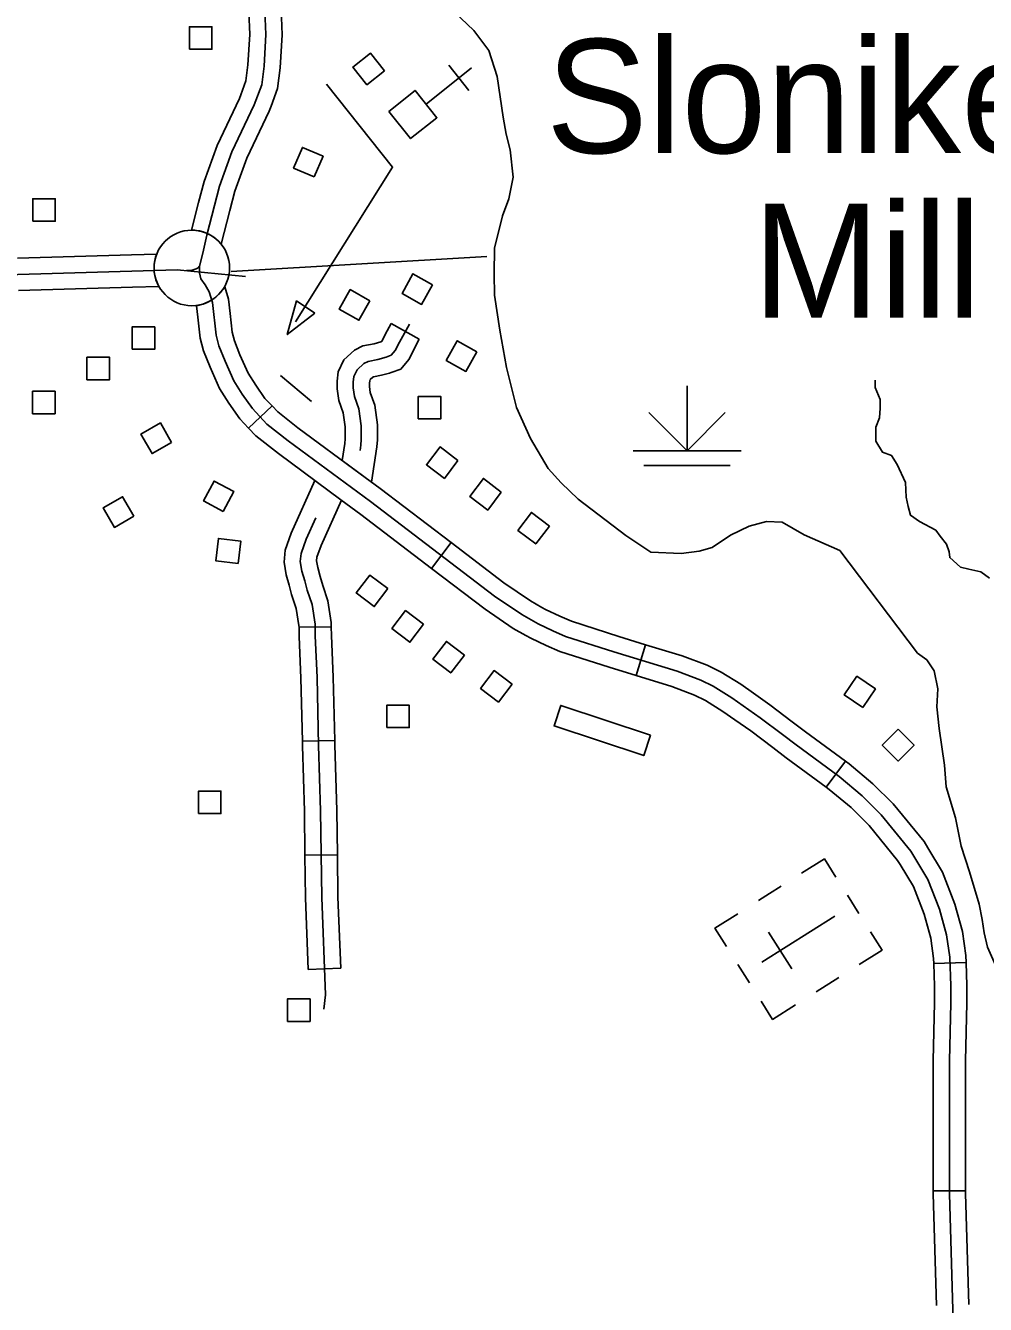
# Model space of a CAD drawing. Extents: x 1084508 to 1142749, y 1057638 to 1093403.
# Drawn here: x 1127533 to 1128930, y 1087915 to 1089775 of the extents above; entities that cross this region are included whole.
import ezdxf

# ---------------------------------------------------------------- set-up
doc = ezdxf.new("R2010")
doc.units = 0
for name, color, linetype in [('Level 24', 7, 'Continuous'), ('Level 31', 7, 'Continuous'), ('Level 32', 7, 'Continuous'), ('Level 35', 7, 'Continuous'), ('Level 44', 7, 'Continuous'), ('Level 47', 7, 'Continuous'), ('Level 5', 7, 'Continuous'), ('Level 56', 7, 'Continuous'), ('Level 57', 7, 'Continuous')]:
    doc.layers.add(name, color=color, linetype=linetype)

msp = doc.modelspace()

# ---------------------------------------------------------------- linework, layer by layer
at = {"layer": 'Level 24'}
msp.add_circle((1127775.3, 1089422.3), 54.9, dxfattribs=at)
at = {"layer": 'Level 31'}
for p, q in [((1127857.8, 1089189.4), (1127892.1, 1089221.6)), ((1128152.3, 1089023), (1128123.8, 1088985.5)), ((1128421.5, 1088829.5), (1128435.4, 1088874.5)), ((1128421.5, 1088829.5), (1128421.5, 1088829.5)), ((1128725.9, 1088705.3), (1128698, 1088667.4)), ((1128725.9, 1088705.3), (1128725.9, 1088705.3)), ((1128854.5, 1088410.9), (1128901.6, 1088412.5)), ((1128900.6, 1088080.3), (1128853.6, 1088080.3))]:
    msp.add_line(p, q, dxfattribs=at)
for points in [[(1127899.3, 1089833.9), (1127901.5, 1089823.3), (1127905.2, 1089799), (1127906.6, 1089761.4), (1127903.8, 1089713.5), (1127900, 1089683), (1127890.5, 1089657.5)], [(1127846.4, 1089673.9), (1127853.9, 1089694.3), (1127856.9, 1089717.8), (1127859.5, 1089761.9), (1127858.2, 1089794.6), (1127855.1, 1089814.9), (1127853.2, 1089824.3)], [(1127881.7, 1089796.8), (1127883, 1089761.6), (1127880.3, 1089715.7), (1127877, 1089688.6), (1127866.2, 1089659.6), (1127833.7, 1089591.1), (1127815.5, 1089541.1), (1127797.2, 1089470.1), (1127791.1, 1089443.8), (1127786.5, 1089424.9), (1127786.4, 1089415.4), (1127788.4, 1089406.6), (1127794.5, 1089397.8), (1127800.6, 1089387.6), (1127805.3, 1089372.1), (1127810.7, 1089324.8), (1127814.8, 1089309.2), (1127823.6, 1089286.9), (1127836.4, 1089258.3), (1127848.6, 1089238.7), (1127863.4, 1089217.8), (1127884.4, 1089195.4), (1127915.5, 1089171.1), (1128035.1, 1089082.5), (1128215.5, 1088945.3), (1128255.4, 1088918.3), (1128279, 1088904.7), (1128300.6, 1088894.6), (1128318.9, 1088886.5), (1128389.2, 1088864.2), (1128481.1, 1088835.8), (1128515.5, 1088822.9), (1128533.8, 1088814.1), (1128560.8, 1088797.2), (1128602, 1088768.2), (1128634.5, 1088743.8), (1128654.1, 1088729), (1128717, 1088682.7), (1128750.1, 1088655), (1128777.8, 1088627.3), (1128821, 1088574.5), (1128846, 1088533.3), (1128862.9, 1088490), (1128873.1, 1088452.9), (1128877.8, 1088420.4), (1128879.1, 1088378.5), (1128879.1, 1088353.5), (1128877.1, 1088269.6), (1128877.1, 1088076.2), (1128888.5, 1087687.9)], [(1127785.1, 1089517.7), (1127793, 1089548.1), (1127812, 1089600.2), (1127844.4, 1089668.7), (1127846.4, 1089673.9)], [(1127890.5, 1089657.5), (1127887.9, 1089650.4), (1127855.5, 1089582), (1127838, 1089534.1), (1127830.7, 1089506)], [(1127774.7, 1089477.2), (1127785.1, 1089517.7)], [(1127830.7, 1089506), (1127818.1, 1089456.7)], [(1127818.1, 1089456.7), (1127813.9, 1089461.3), (1127809.5, 1089465.2), (1127804.7, 1089468.6), (1127799.9, 1089471.3), (1127795, 1089473.5), (1127790.6, 1089475), (1127784.6, 1089476.4), (1127779.5, 1089477), (1127774.7, 1089477.2)], [(1127687.6, 1089441.4), (1127521.9, 1089436.5)], [(1127724.2, 1089442.5), (1127687.6, 1089441.4)], [(1127727.3, 1089395.5), (1127724.8, 1089400.5), (1127723.1, 1089404.9), (1127721.9, 1089409.3), (1127720.7, 1089416), (1127720.4, 1089420.4), (1127720.6, 1089427.4), (1127721.3, 1089432.5), (1127722.6, 1089437.8), (1127724.2, 1089442.5)], [(1127853.5, 1089410), (1127753.9, 1089419.8), (1127472.5, 1089411.5), (1126927.6, 1089393.9), (1126210, 1089378.6), (1125917.2, 1089373), (1125630.5, 1089367.4), (1125419.9, 1089361.3), (1125414.8, 1089361), (1125411.2, 1089358.7), (1125409.2, 1089355.3), (1125408.2, 1089349.8), (1125423.2, 1089017), (1125426.3, 1088893.3), (1125431.3, 1088451), (1125456, 1088047.6), (1125474.1, 1087744.7)], [(1127767.5, 1089418.5), (1127776, 1089419), (1127781.4, 1089420.9), (1127784.4, 1089422.7), (1127786.5, 1089424.9)], [(1127523.3, 1089389.4), (1127689, 1089394.4)], [(1127689, 1089394.4), (1127727.3, 1089395.5)], [(1127823.1, 1089394.6), (1127816.7, 1089386.2), (1127807.6, 1089377.9), (1127800.2, 1089373.3), (1127791.1, 1089369.7), (1127782.2, 1089367.3)], [(1127830.9, 1089356), (1127828.5, 1089376.9), (1127823.1, 1089394.6)], [(1127782.2, 1089367.3), (1127784.1, 1089350.7)], [(1127784.1, 1089350.7), (1127787.5, 1089320.4), (1127792.4, 1089301.9), (1127801.9, 1089277.8), (1127815.6, 1089247.2), (1127829, 1089225.7), (1127845.2, 1089202.8), (1127857.8, 1089189.4)], [(1127892.1, 1089221.6), (1127881.7, 1089232.7), (1127868.2, 1089251.7), (1127857.2, 1089269.4), (1127845.3, 1089296.1), (1127837.2, 1089316.5), (1127833.9, 1089329.1), (1127830.9, 1089356)], [(1128020, 1089157), (1128021.2, 1089164.6), (1128021.7, 1089172.9), (1128021.7, 1089192.8), (1128018.4, 1089217.4), (1128011.9, 1089235.5), (1128010.1, 1089248), (1128010.1, 1089256.3), (1128011, 1089264.7), (1128015.6, 1089274.4), (1128025.4, 1089283.2), (1128031.9, 1089286.5), (1128045.8, 1089289.3), (1128057.8, 1089292.5), (1128065.2, 1089295.3), (1128071.2, 1089302.2), (1128077.3, 1089314.3), (1128092.1, 1089340.7)], [(1128065.4, 1089341.3), (1128056.5, 1089325.3), (1128051.5, 1089315.4), (1128051.3, 1089315.2), (1128050.6, 1089314.9), (1128050.3, 1089314.9)], [(1128105.8, 1089318.7), (1128065.4, 1089341.3)], [(1128050.3, 1089314.9), (1128040.4, 1089312.2), (1128024.1, 1089308.9), (1128012, 1089302.8), (1127996.4, 1089288.7), (1127988, 1089271.2), (1127986.5, 1089257.6), (1127986.5, 1089246.3), (1127989, 1089229.7), (1127995.4, 1089211.8), (1127998.1, 1089191.3), (1127998.1, 1089173.6), (1127997.8, 1089167), (1127993.9, 1089142.3)], [(1128062.6, 1089269.4), (1128065, 1089270.1), (1128079.1, 1089275.3), (1128091, 1089289.1), (1128105.8, 1089318.7)], [(1127993.9, 1089142.3), (1128036.7, 1089110.6), (1128044.6, 1089162.1), (1128045.2, 1089172.2), (1128045.2, 1089194.4), (1128041.4, 1089223), (1128034.9, 1089241.2), (1128033.6, 1089249.7), (1128033.6, 1089255), (1128034, 1089258.1), (1128034.9, 1089260.1), (1128038.8, 1089263.6), (1128039.6, 1089264), (1128051.1, 1089266.3), (1128062.6, 1089269.4)], [(1127892.1, 1089221.6), (1127900.3, 1089212.9), (1127929.7, 1089189.8), (1128019.9, 1089123.1)], [(1127857.8, 1089189.4), (1127868.5, 1089178), (1127901.2, 1089152.4), (1127991.8, 1089085.3)], [(1128019.9, 1089123.1), (1128049.2, 1089101.4), (1128152.3, 1089023)], [(1127991.8, 1089085.3), (1128020.9, 1089063.7), (1128123.8, 1088985.5)], [(1128284.6, 1088928.7), (1128267.8, 1088938.2), (1128229.2, 1088964.4), (1128152.3, 1089023)], [(1128123.8, 1088985.5), (1128201.8, 1088926.2), (1128242.9, 1088898.3), (1128261.2, 1088887.8)], [(1128435.4, 1088874.5), (1128396.2, 1088886.6), (1128327.3, 1088908.5), (1128310.4, 1088916), (1128289.9, 1088925.6), (1128284.6, 1088928.7)], [(1128261.2, 1088887.8), (1128268.2, 1088883.8), (1128290.9, 1088873.2), (1128310.5, 1088864.4), (1128382.1, 1088841.7), (1128421.5, 1088829.5)], [(1128435.4, 1088874.5), (1128488.7, 1088858.1), (1128524.8, 1088844.6), (1128545.2, 1088834.8), (1128573.8, 1088816.9), (1128592.2, 1088803.9)], [(1128421.5, 1088829.5), (1128473.5, 1088813.5), (1128506.3, 1088801.2), (1128522.4, 1088793.5), (1128547.8, 1088777.6), (1128565, 1088765.5)], [(1128592.2, 1088803.9), (1128615.9, 1088787.2), (1128648.6, 1088762.6), (1128668.1, 1088747.8), (1128725.9, 1088705.3)], [(1128565, 1088765.5), (1128588.2, 1088749.1), (1128620.3, 1088725), (1128640, 1088710.1), (1128698, 1088667.4)], [(1128845.8, 1088579.1), (1128840.3, 1088588.2), (1128795.2, 1088643.1), (1128766, 1088672.4), (1128731.5, 1088701.2), (1128725.9, 1088705.3)], [(1128698, 1088667.4), (1128702.4, 1088664.2), (1128734.2, 1088637.6), (1128760.3, 1088611.5), (1128801.8, 1088560.9), (1128805.6, 1088554.7)], [(1128901.6, 1088412.5), (1128901.3, 1088422.5), (1128896.1, 1088457.7), (1128885.3, 1088497.4), (1128867.2, 1088543.8), (1128845.8, 1088579.1)], [(1128805.6, 1088554.7), (1128824.8, 1088522.8), (1128840.5, 1088482.6), (1128850, 1088448), (1128854.3, 1088418.3), (1128854.5, 1088410.9)], [(1128854.5, 1088410.9), (1128855.6, 1088378.1), (1128855.6, 1088353.8), (1128853.6, 1088269.9), (1128853.6, 1088246)], [(1128901.6, 1088412.5), (1128902.7, 1088378.9), (1128902.7, 1088353.2), (1128900.6, 1088269.3), (1128900.6, 1088246)], [(1128853.6, 1088246), (1128853.6, 1088080.3)], [(1128900.6, 1088246), (1128900.6, 1088080.3)], [(1128853.6, 1088080.3), (1128853.6, 1088075.9), (1128858.3, 1087913.9)], [(1128905.4, 1087915.3), (1128900.6, 1088076.6), (1128900.6, 1088080.3)]]:
    msp.add_lwpolyline(points, dxfattribs=at)
at = {"layer": 'Level 32'}
for p, q in [((1127931.2, 1088899.8), (1127978.2, 1088900.7)), ((1127936.1, 1088734.1), (1127983.1, 1088735.1)), ((1127939.9, 1088568.6), (1127987, 1088569.2)), ((1127944.7, 1088402.4), (1127991.8, 1088404.2))]:
    msp.add_line(p, q, dxfattribs=at)
for points in [[(1127954, 1089113.3), (1127920, 1089036.7), (1127910.9, 1089012.1), (1127909.4, 1088994.4), (1127912.4, 1088976.3), (1127916.9, 1088961.1), (1127920.5, 1088947.3), (1127927.2, 1088927.2), (1127931.1, 1088902.4), (1127931.2, 1088899.8)], [(1127992.8, 1089084.6), (1127963.6, 1089018.9), (1127957.3, 1089001.8), (1127956.8, 1088996.3), (1127958.4, 1088986.8), (1127962.2, 1088973.8), (1127965.6, 1088960.7), (1127973.1, 1088938.4), (1127978.1, 1088906.6), (1127978.2, 1088900.7)], [(1127955.6, 1089058.9), (1127941.8, 1089027.8), (1127934.1, 1089006.9), (1127933.1, 1088995.4), (1127935.4, 1088981.6), (1127939.5, 1088967.4), (1127943.1, 1088954), (1127950.1, 1088932.8), (1127954.6, 1088904.5), (1127954.9, 1088887.2), (1127957.5, 1088826.7), (1127959.7, 1088728.1), (1127962.6, 1088632.8), (1127964.2, 1088506.9), (1127969.7, 1088365.4), (1127967.4, 1088344.8)], [(1127931.2, 1088899.8), (1127931.4, 1088886.5), (1127934, 1088825.9), (1127936.1, 1088734.1)], [(1127978.2, 1088900.7), (1127978.5, 1088887.9), (1127981, 1088827.5), (1127983.1, 1088735.1)], [(1127936.1, 1088734.1), (1127936.2, 1088727.5), (1127939.1, 1088632.3), (1127939.9, 1088568.6)], [(1127983.1, 1088735.1), (1127983.3, 1088728.8), (1127986.2, 1088633.3), (1127987, 1088569.2)], [(1127939.9, 1088568.6), (1127940.7, 1088506.3), (1127944.7, 1088402.4)], [(1127987, 1088569.2), (1127987.8, 1088507.6), (1127991.8, 1088404.2)]]:
    msp.add_lwpolyline(points, dxfattribs=at)
at = {"layer": 'Level 35'}
msp.add_lwpolyline([(1128769.1, 1089259.2), (1128769.1, 1089248.4), (1128776.7, 1089231.1), (1128776.7, 1089218.4), (1128775.7, 1089204.2), (1128770.1, 1089190.9), (1128770.1, 1089170.6), (1128779.8, 1089154.6), (1128793, 1089149.5), (1128801.1, 1089136.3), (1128813.3, 1089110.4), (1128814.2, 1089089.2), (1128817.3, 1089075.5), (1128820.8, 1089062.7), (1128833.6, 1089053.6), (1128857.5, 1089040.9), (1128863.6, 1089032.2), (1128873.2, 1089020.5), (1128876.8, 1089009.3), (1128877.8, 1089001.2), (1128893.1, 1088987.4), (1128905.3, 1088984.4), (1128923.1, 1088980.3), (1128935.3, 1088971.2)], dxfattribs=at)
at = {"layer": 'Level 44'}
for p, q in [((1128495.6, 1089250.7), (1128495.6, 1089156.5)), ((1128495.6, 1089156.5), (1128440.1, 1089212)), ((1128495.6, 1089156.5), (1128551.1, 1089212)), ((1128417.1, 1089156.5), (1128574.1, 1089156.5)), ((1128432.8, 1089135.1), (1128558.4, 1089135.1))]:
    msp.add_line(p, q, dxfattribs=at)
at = {"layer": 'Level 47'}
for points in [[(1128157.5, 1089794.2), (1128185.4, 1089767.5), (1128207.2, 1089738.4), (1128219.5, 1089700.5), (1128228.1, 1089641.3), (1128232.4, 1089616.9), (1128238.5, 1089593.8), (1128242.6, 1089554.4), (1128236.5, 1089522.9), (1128227.2, 1089498), (1128215.5, 1089451.2), (1128214.9, 1089413.6), (1128215.5, 1089382.8), (1128223.2, 1089331.7), (1128232.8, 1089277.6), (1128247.3, 1089219.6), (1128268, 1089174.1), (1128293.8, 1089130.6), (1128312.4, 1089109.9), (1128337.3, 1089086.1), (1128406.6, 1089033.3), (1128442.8, 1089009.2), (1128487.1, 1089007.3), (1128513.1, 1089010.4), (1128532.2, 1089016), (1128558.7, 1089033.8), (1128585.8, 1089046.8), (1128611.1, 1089053.6), (1128633.8, 1089052.8), (1128665.9, 1089034.4), (1128717.8, 1089011.6)], [(1128717.8, 1089011.6), (1128831, 1088862.3), (1128844.6, 1088852.3), (1128855.1, 1088836.3), (1128860.3, 1088810.2), (1128859.1, 1088784.3), (1128862.3, 1088752.9), (1128870.3, 1088699.3), (1128872.7, 1088668.1), (1128886.3, 1088622.6), (1128894.3, 1088581.8), (1128906.3, 1088544.2), (1128920.6, 1088497.1), (1128925, 1088474.8), (1128927.9, 1088455.5), (1128932.6, 1088434.8), (1128946.2, 1088404.4), (1128964.6, 1088378), (1128991.5, 1088343.5), (1129034.6, 1088311.5), (1129090, 1088286.8), (1129161.5, 1088275.7), (1129172.1, 1088275.1)]]:
    msp.add_lwpolyline(points, dxfattribs=at)
at = {"layer": 'Level 5'}
msp.add_lwpolyline([(1127832.6, 1089416.9), (1128204.4, 1089438.8)], dxfattribs=at)
at = {"layer": 'Level 56'}
for points in [[(1127771.7, 1089740.3), (1127771.7, 1089773), (1127804.5, 1089773), (1127804.5, 1089740.3)], [(1128055.5, 1089709.1), (1128030, 1089688.7), (1128009.6, 1089714.3), (1128035.1, 1089734.7)], [(1127953.2, 1089554.6), (1127923.2, 1089567.5), (1127936.2, 1089597.6), (1127966.2, 1089584.6)], [(1127543.9, 1089490.2), (1127543.9, 1089522.8), (1127576.7, 1089522.8), (1127576.7, 1089490.2)], [(1128125.5, 1089397.8), (1128109.5, 1089369.3), (1128081, 1089385.3), (1128096.9, 1089413.8)], [(1128034.4, 1089374.7), (1128018.4, 1089346.2), (1127989.8, 1089362.3), (1128005.8, 1089390.8)], [(1127688.5, 1089304), (1127688.5, 1089336.6), (1127721.3, 1089336.6), (1127721.3, 1089304)], [(1128190, 1089300.4), (1128174, 1089271.9), (1128145.4, 1089287.9), (1128161.4, 1089316.4)], [(1127622.8, 1089259.8), (1127622.8, 1089292.5), (1127655.6, 1089292.5), (1127655.6, 1089259.8)], [(1127543.6, 1089210.4), (1127543.6, 1089243.1), (1127576.3, 1089243.1), (1127576.3, 1089210.4)], [(1128104.6, 1089202.8), (1128104.6, 1089235.4), (1128137.3, 1089235.4), (1128137.3, 1089202.8)], [(1127745.9, 1089168.6), (1127717.6, 1089152.3), (1127701.2, 1089180.7), (1127729.5, 1089197)], [(1128162.4, 1089142.3), (1128142.6, 1089116.3), (1128116.5, 1089136.1), (1128136.3, 1089162.1)], [(1127821.1, 1089068.2), (1127792.3, 1089083.5), (1127807.6, 1089112.4), (1127836.5, 1089097.1)], [(1128225.4, 1089096.3), (1128205.7, 1089070.3), (1128179.6, 1089090.2), (1128199.4, 1089116.2)], [(1127690.9, 1089061.4), (1127662.6, 1089045), (1127646.3, 1089073.4), (1127674.6, 1089089.7)], [(1128295.3, 1089047), (1128275.5, 1089021), (1128249.5, 1089040.8), (1128269.2, 1089066.8)], [(1127842.5, 1088992.6), (1127810, 1088996.5), (1127813.9, 1089029), (1127846.4, 1089025.1)], [(1128060.4, 1088956), (1128040.6, 1088930), (1128014.5, 1088949.8), (1128034.3, 1088975.8)], [(1128112.1, 1088904.2), (1128092.4, 1088878.2), (1128066.3, 1088898.1), (1128086.1, 1088924.1)], [(1128171.7, 1088859.5), (1128151.9, 1088833.5), (1128125.9, 1088853.4), (1128145.6, 1088879.4)], [(1128241, 1088817.1), (1128221.3, 1088791.1), (1128195.2, 1088810.9), (1128215, 1088836.9)], [(1128751.2, 1088783.1), (1128724.3, 1088801.5), (1128742.7, 1088828.6), (1128769.7, 1088810.2)], [(1128058.8, 1088754), (1128058.8, 1088786.6), (1128091.5, 1088786.6), (1128091.5, 1088754)], [(1128442.3, 1088743.2), (1128432.5, 1088713.4), (1128302.1, 1088756.5), (1128311.9, 1088786.3)], [(1128802.7, 1088751.6), (1128825.8, 1088728.5), (1128802.6, 1088705.3), (1128779.5, 1088728.4)], [(1127785, 1088629), (1127785, 1088661.7), (1127817.7, 1088661.7), (1127817.7, 1088629)], [(1127914.4, 1088326.9), (1127914.4, 1088359.5), (1127947.2, 1088359.5), (1127947.2, 1088326.9)]]:
    msp.add_lwpolyline(points, close=True, dxfattribs=at)
at = {"layer": 'Level 57'}
for p, q in [((1128148.9, 1089717), (1128178.2, 1089680.2)), ((1128181.9, 1089713.3), (1128115.9, 1089660.6)), ((1128615.7, 1088512.8), (1128599.4, 1088502.4)), ((1128615.7, 1088512.8), (1128632.5, 1088523.4)), ((1128745.5, 1088483.7), (1128728.8, 1088510.2)), ((1128604.6, 1088412.9), (1128710.7, 1088480)), ((1128647.9, 1088403.1), (1128614.2, 1088456.4)), ((1128657.7, 1088446.5), (1128657.7, 1088446.5)), ((1128657.7, 1088446.5), (1128657.7, 1088446.5)), ((1128569.6, 1088409.5), (1128586.4, 1088383)), ((1128683.2, 1088369.8), (1128716.4, 1088390.8))]:
    msp.add_line(p, q, dxfattribs=at)
for points in [[(1127926.2, 1089343.8), (1128067.4, 1089569), (1127971.3, 1089689.5)], [(1127949.3, 1089228.1), (1127904.3, 1089265.9)], [(1128662.1, 1088542.1), (1128695.3, 1088563.1), (1128712.1, 1088536.6)], [(1128552.9, 1088435.9), (1128536.1, 1088462.4), (1128569.3, 1088483.4)], [(1128762.4, 1088457), (1128779.2, 1088430.5), (1128746, 1088409.5)], [(1128603.2, 1088356.3), (1128620, 1088329.8), (1128653.2, 1088350.8)]]:
    msp.add_lwpolyline(points, dxfattribs=at)
for points in [[(1128061.7, 1089650), (1128100, 1089680.5), (1128131.7, 1089640.8), (1128093.4, 1089610.3)], [(1127954.2, 1089356.4), (1127927.6, 1089374.3), (1127914.1, 1089325.5)]]:
    msp.add_lwpolyline(points, close=True, dxfattribs=at)

# ---------------------------------------------------------------- texts
at = {"layer": 'Level 24'}
for s, p in [('Slonikers', (1128290.6, 1089589.3)), ('Mill', (1128591.2, 1089349.8))]:
    msp.add_text(s, height=165.73, dxfattribs=at).set_placement(p)

doc.saveas('drawing.dxf')
